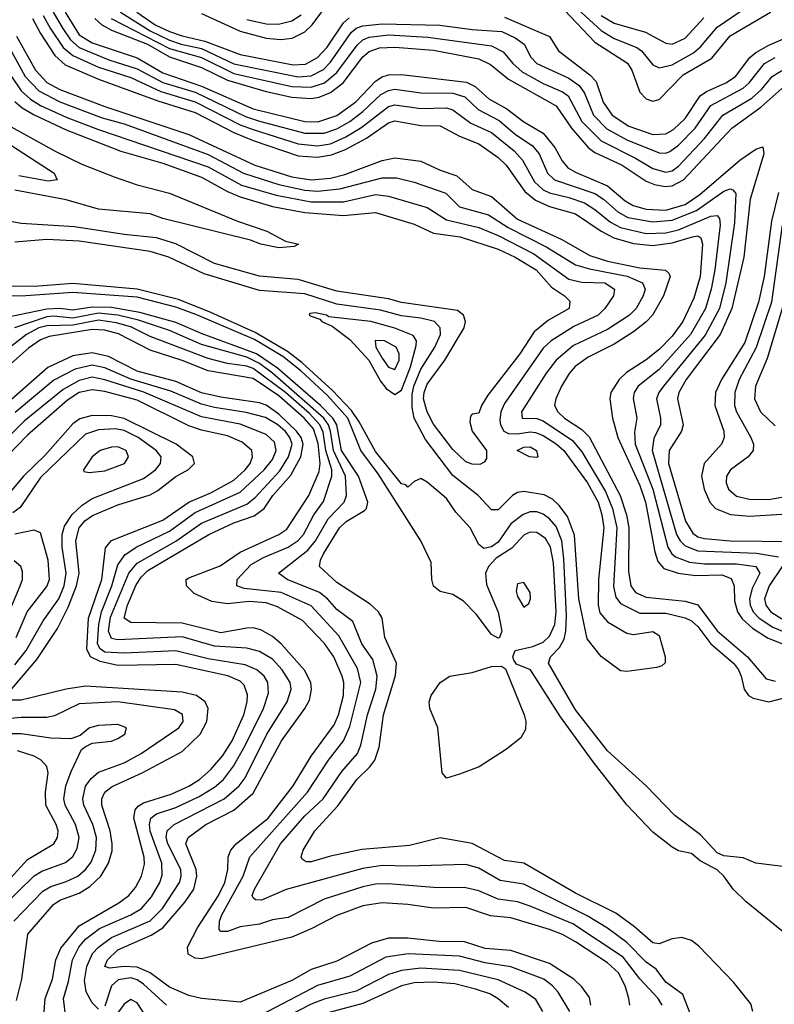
# Model space of a CAD drawing. Header units: inches. Extents: x 501365 to 657855, y 482276 to 547543.
# Tile 887 of 957: x 621465 to 623807, y 511712 to 514766. Entities that reach past the tile are written whole.
import ezdxf

# ---------------------------------------------------------------- set-up
doc = ezdxf.new("R2010")
doc.units = ezdxf.units.IN
doc.header["$MEASUREMENT"] = 0
doc.layers.add('A6521', color=7, linetype='Continuous')

msp = doc.modelspace()

# ---------------------------------------------------------------- linework, layer by layer
at = {"layer": 'A6521', "color": 5}
for points, elevation in [([(622030, 514785), (622150, 514730.4), (622230, 514709.3), (622275.3, 514704.7), (622311.3, 514708.7), (622350, 514728.9), (622373.5, 514750), (622430, 514827)], 3720), ([(622970, 514773.5), (623110, 514714.2), (623137.3, 514670), (623234.9, 514594.9), (623254.2, 514574.2), (623275.6, 514510), (623303.6, 514470), (623356, 514436), (623430, 514410.3), (623470, 514411.9), (623494.7, 514425.3), (623530, 514460.1), (623577.2, 514530), (623596.2, 514543.8), (623656.4, 514570), (623687.2, 514590), (623731.3, 514648.7), (623750, 514664.5), (623790, 514687.4), (623890, 514730.7), (623917.4, 514762.6), (623936.2, 514823.8)], 3680), ([(623198.3, 514798.3), (623270, 514732.5), (623310, 514708.3), (623380.4, 514680.4), (623394.5, 514670), (623430, 514626.2), (623450, 514616.4), (623490, 514626.4), (623556.8, 514663.2), (623578.3, 514681.7), (623630, 514743.2), (623756, 514830)], 3740), ([(621538.7, 514778.7), (621559.7, 514739.7), (621600.3, 514680.3), (621630, 514655.3), (621710, 514619.1), (621810, 514586.6), (621903.5, 514543.5), (622010, 514511.1), (622150, 514440.4), (622190, 514425.2), (622330, 514380.7), (622390, 514374.5), (622430, 514381.6), (622477.5, 514402.5), (622527.2, 514432.8), (622610, 514496.7), (622630, 514501.9), (622710, 514490.8), (622790, 514492.5), (622810, 514487.1), (622865.1, 514445.1), (622930, 514416.3), (622999.4, 514359.4), (623025.7, 514330), (623063.2, 514263.2), (623090, 514238.5), (623110, 514228.8), (623170, 514215), (623217.7, 514197.7), (623250, 514177.7), (623298.4, 514138.4), (623330, 514121.3), (623410, 514103.3), (623470, 514105.6), (623510, 514114.8), (623610, 514156.7), (623630, 514159.1), (623636.9, 514150), (623638.7, 514130), (623622.8, 513990), (623611.7, 513930), (623593.3, 513870), (623546.7, 513790), (623450, 513681), (623384.8, 513630), (623372, 513610), (623368.8, 513591.2), (623380.8, 513530), (623373.5, 513486.5), (623375, 513450), (623429.8, 513309.8), (623476.3, 513130), (623489.4, 513109.4), (623500.7, 513100.7), (623543.9, 513083.9), (623590, 513079), (623690, 513079), (623750.1, 513070), (623762.5, 513050), (623738.4, 513001.6), (623730.3, 512970), (623732.1, 512950), (623741.6, 512930), (623760.5, 512910), (623802.4, 512882.4), (623890, 512845.4)], 3540), ([(621569.7, 514790), (621598.9, 514738.9), (621623.4, 514703.4), (621650, 514680), (621741.6, 514641.6), (621830, 514614.1), (621910, 514571.1), (622010, 514540.9), (622166.1, 514466.1), (622210, 514451.2), (622350, 514414), (622410, 514414), (622450, 514427.8), (622489.6, 514450.4), (622530, 514481.2), (622586.3, 514533.7), (622610, 514546.8), (622630, 514550.3), (622710, 514539.5), (622810, 514538.1), (622847, 514527), (622887.9, 514487.9), (622953.6, 514453.6), (623004, 514410), (623056.2, 514376.2), (623077.8, 514350), (623103.2, 514290), (623124.6, 514270), (623250, 514227.5), (623277.1, 514210), (623321.1, 514170), (623352.7, 514152.7), (623430, 514139.2), (623490, 514144.3), (623565.3, 514174.7), (623650, 514234.1), (623670, 514242), (623678.7, 514238.7), (623687.5, 514227.5), (623683.8, 514136.2), (623657, 513950), (623637.2, 513870), (623592.4, 513787.6), (623463.5, 513630), (623448.9, 513610), (623441.7, 513590), (623454, 513530), (623453.5, 513510), (623433, 513467), (623428.6, 513430), (623503.7, 513170), (623514.8, 513150), (623530, 513134.6), (623570, 513119.1), (623751.9, 513111.9), (623820.6, 513100.6)], 3560), ([(621606.2, 514790), (621650, 514719.4), (621690, 514694.3), (621830, 514647.6), (621910, 514601), (622030, 514560.4), (622190, 514490.2), (622350, 514450.6), (622390.1, 514449.9), (622450, 514468.6), (622508.6, 514511.4), (622570, 514575.3), (622590, 514589.3), (622610, 514595.2), (622650, 514595.9), (622852.2, 514572.2), (622879, 514559), (622920.9, 514520.9), (622976.7, 514490), (623030, 514448.9), (623090, 514414), (623126.4, 514370), (623148.6, 514328.6), (623166.6, 514306.6), (623191.8, 514291.8), (623290, 514250.7), (623344.6, 514204.6), (623368.7, 514190), (623410, 514178.7), (623470, 514175), (623530, 514193.3), (623576, 514224), (623700.3, 514330), (623750, 514365), (623771.7, 514371.7), (623774.2, 514350), (623732, 514210), (623712.8, 514030), (623675.4, 513870), (623639.2, 513790), (623533.3, 513650), (623511.2, 513610), (623506.8, 513590), (623524.1, 513510), (623519.4, 513490), (623480.9, 513430), (623478.4, 513390), (623531.2, 513211.2), (623553.8, 513173.8), (623570, 513162.7), (623590, 513156.8), (623670, 513150), (623867.8, 513147.8)], 3580), ([(621778.7, 514790), (621870, 514732.1), (621930, 514702.7), (621966.6, 514690), (622030, 514676.7), (622130, 514629.1), (622330, 514589.4), (622370, 514591.8), (622408, 514612), (622430, 514634.2), (622494, 514726), (622510, 514739.6), (622530, 514747.6), (622590, 514753.6), (622769.6, 514749.7), (622870, 514735.8), (622961.5, 514730), (623002.8, 514710), (623031, 514690), (623051.7, 514650), (623070.5, 514630.5), (623170, 514584.5), (623201.7, 514561.7), (623218, 514538), (623246.2, 514470), (623287.8, 514427.8), (623350, 514393.6), (623450, 514353.3), (623470, 514352.6), (623482.5, 514357.5), (623510, 514376.6), (623561.9, 514430), (623610, 514499.6), (623710, 514553.6), (623729.5, 514570.5), (623776.7, 514630), (623810, 514649.3)], 3660), ([(621828.5, 514790), (621885.9, 514750), (621930.8, 514730), (621970, 514715.8), (622040, 514700), (622150, 514658), (622313.7, 514626.3), (622351.9, 514628.1), (622390, 514648.5), (622419.4, 514680.6), (622470, 514756.3), (622488, 514772)], 3680), ([(622170, 514766.3), (622230, 514753.1), (622268.1, 514751.9), (622310, 514763.1), (622338.7, 514781.3)], 3740), ([(623155.8, 514795.8), (623250, 514696.4), (623351.2, 514631.2), (623364.6, 514610), (623390, 514541.3), (623410, 514520.8), (623430, 514513), (623450, 514518.3), (623524.7, 514595.3), (623612.8, 514647.2), (623670, 514716), (623795.4, 514790)], 3720), ([(623270, 514779.6), (623310, 514754.9), (623407.3, 514727.3), (623470, 514692.9), (623490, 514690.1), (623530, 514708.6), (623588.3, 514771.7)], 3760), ([(621505.6, 514770), (621530, 514722.9), (621574.8, 514654.8), (621606.2, 514626.2), (621710, 514582.1), (621894.2, 514514.2), (622010, 514478.5), (622130, 514415.9), (622190, 514391.8), (622330, 514344.2), (622390, 514339.6), (622432.6, 514347.4), (622476.7, 514363.3), (622541.6, 514398.4), (622610, 514446.1), (622630, 514452.1), (622710, 514438.4), (622770, 514437.3), (622830, 514404.8), (622890, 514381.5), (622950, 514338.3), (622975, 514314.9), (623033.3, 514233.4), (623066.1, 514206.1), (623110, 514186.9), (623190, 514163.7), (623269.9, 514109.9), (623309.3, 514089.3), (623370, 514071.7), (623430, 514065.6), (623490, 514074.1), (623552.8, 514092.8), (623570, 514095.4), (623579.6, 514090), (623584.8, 514070), (623576.7, 513970), (623557.1, 513902.9), (623523.7, 513830), (623490, 513784.8), (623450, 513743.4), (623410, 513711.1), (623348.5, 513671.5), (623325.4, 513650), (623299.7, 513610), (623297, 513590), (623304.8, 513530), (623321.6, 513470), (623390, 513321.3), (623407.7, 513270), (623436, 513116), (623445.5, 513085.5), (623464.3, 513064.3), (623508.3, 513050), (623562.8, 513042.8), (623644.5, 513044.5), (623673.1, 513033.1), (623682.1, 513010), (623683.9, 512963.9), (623693.1, 512930), (623707.9, 512907.9), (623739.5, 512879.5), (623788, 512848), (623870, 512816)], 3520), ([(621698.4, 514770), (621720.5, 514750), (621750, 514733.7), (621861.8, 514690), (621930, 514650.6), (622030, 514617.4), (622110, 514578.8), (622230, 514543.4), (622310, 514526), (622370, 514521.6), (622394.6, 514525.4), (622430, 514540.1), (622469.3, 514570.7), (622530, 514650.6), (622550, 514667.6), (622581.5, 514678.5), (622630, 514680.6), (622750, 514671.2), (622890, 514644.5), (622926.7, 514626.7), (622981.8, 514581.8), (623130, 514498.7), (623177.3, 514430), (623229.9, 514369.9), (623250, 514353.8), (623334.8, 514314.8), (623410, 514265), (623434.9, 514254.9), (623468.6, 514248.6), (623490, 514250.5), (623525.6, 514270), (623675.8, 514430), (623765.5, 514494.5), (623830, 514552.7)], 3620), ([(621749.2, 514770), (621930, 514677), (622030, 514648.8), (622130, 514599.6), (622310, 514559.1), (622370, 514557), (622410.9, 514570), (622450, 514602.7), (622512.4, 514687.6), (622530, 514703.7), (622550, 514712.2), (622610, 514719), (622732.2, 514712.2), (622930, 514685.1), (622966, 514666), (622995.6, 514630), (623024.6, 514604.6), (623090, 514568.6), (623150, 514542.9), (623167.2, 514530), (623210.3, 514450), (623270, 514390.6), (623376.7, 514336.7), (623430, 514304.2), (623470, 514292.9), (623490, 514297.5), (623510, 514311.4), (623590, 514397.5), (623647.4, 514470), (623737.2, 514522.8), (623767.9, 514550), (623800.9, 514590), (623830, 514609)], 3640), ([(621421.5, 514701.5), (621482.6, 514590), (621525.1, 514545.1), (621590, 514511.4), (621721.5, 514461.5), (621790, 514443.6), (622050, 514347.6), (622160.1, 514290), (622270, 514254.6), (622350, 514237.6), (622390, 514234.5), (622458.6, 514241.4), (622590, 514275.9), (622635.2, 514275.2), (622690, 514262.2), (622787.7, 514227.7), (622830, 514185.3), (622920.6, 514160.6), (622981.3, 514121.3), (623101.1, 514061.1), (623190, 514005.9), (623233.2, 513993.2), (623350.9, 513970.9), (623397.8, 513950), (623406.5, 513930), (623400.1, 513910), (623378.8, 513870), (623358.2, 513850), (623290, 513804.9), (623184.3, 513755.7), (623129.7, 513710), (623099.1, 513670), (623022.8, 513550), (623024.7, 513530), (623070, 513529.3), (623090, 513521.9), (623180.8, 513460.8), (623210, 513426), (623283.3, 513303.3), (623305.2, 513250), (623318.6, 513190), (623308.5, 513008.5), (623314.9, 512974.9), (623330, 512955.7), (623390, 512925.8), (623470, 512926), (623530, 512911.2), (623550, 512901.9), (623570, 512883.8), (623610.4, 512830), (623681, 512770), (623696.3, 512750), (623704.5, 512730), (623713.2, 512690), (623727.5, 512670), (623741.4, 512661.4), (623790, 512650.4), (623850, 512665.8)], 3460), ([(621455.1, 514715.1), (621514.9, 514610), (621550, 514571.7), (621590, 514549.7), (621730, 514497), (621990, 514410.2), (622195.3, 514315.3), (622310, 514279.3), (622370, 514269.9), (622430, 514275.1), (622474.2, 514285.8), (622590, 514329.5), (622630, 514337.9), (622710, 514327.2), (622770, 514299.1), (622822, 514282), (622870, 514239.5), (622930, 514217.6), (623010, 514148), (623145.3, 514085.3), (623235, 514035.1), (623290, 514017.5), (623390, 513996.8), (623469.7, 513989.7), (623480, 513980), (623483.8, 513970), (623462.9, 513910), (623429.2, 513850), (623410, 513829), (623370, 513797.8), (623310, 513760.2), (623230, 513719.8), (623189.6, 513690.4), (623170.8, 513669.2), (623147, 513630), (623129.2, 513590), (623125.4, 513570), (623135, 513550), (623156.5, 513530), (623210, 513495.1), (623232.2, 513472.2), (623329.1, 513290), (623348.7, 513230), (623355.7, 513190), (623354.4, 513054.4), (623361.4, 513010), (623376.6, 512990), (623410, 512974.9), (623530, 512962.6), (623570, 512951.4), (623630.3, 512870.3), (623724.1, 512790), (623781.9, 512721.9), (623810, 512714.1)], 3480), ([(621411.6, 514631.6), (621470, 514545.4), (621499.2, 514519.2), (621530, 514500.4), (621610, 514463.6), (621707.1, 514427.1), (622050, 514309.6), (622153.3, 514253.3), (622261.5, 514221.5), (622370, 514201), (622470, 514201), (622570, 514224.1), (622610, 514218.8), (622730, 514183.2), (622790, 514145), (622890, 514121.9), (622950, 514096.5), (623060.5, 514040.5), (623170, 513961.8), (623210, 513952.5), (623281.6, 513950), (623310.8, 513930.8), (623308.5, 513910), (623280.8, 513870), (623260.9, 513850), (623185.2, 513814.8), (623114.2, 513770), (623090, 513747.4), (622970, 513575.6), (622958.5, 513550), (622955.7, 513524.3), (622957.3, 513510), (622968.3, 513490), (622982.8, 513482.8), (623010, 513481.5), (623050, 513488.3), (623065.8, 513485.8), (623090, 513476.9), (623130, 513450.7), (623153.6, 513430), (623227.1, 513330), (623260.1, 513270), (623272.4, 513230), (623277.8, 513190), (623261.4, 513030), (623261, 512950), (623266.2, 512926.2), (623290, 512898.8), (623350, 512863.5), (623370, 512859.2), (623430, 512869.1), (623450, 512856.5), (623468.5, 512790), (623468.1, 512771.9), (623458, 512762), (623442.6, 512757.4), (623350, 512744.5), (623330, 512746.6), (623270, 512790.9), (623226, 512846), (623200.9, 512970), (623187.1, 513167.1), (623165.8, 513225.8), (623139.8, 513259.8), (623118.6, 513278.6), (623093, 513293), (623030, 513303.2), (623010, 513299.4), (622995, 513290), (622950, 513246), (622930, 513245.7), (622888.2, 513290), (622810, 513352.7), (622724.6, 513464.6), (622690, 513530), (622683.7, 513563.7), (622683.3, 513603.3), (622688.2, 513630), (622710, 513682.3), (622753.5, 513750), (622770.8, 513790), (622770.5, 513810.5), (622752.3, 513830), (622710, 513840.9), (622650, 513848.2), (622585.1, 513865.1), (622450, 513883.8), (622350, 513916), (622210, 513926.3), (622037.5, 513977.5), (621928.4, 514030), (621870, 514046.9), (621650, 514079.1), (621550, 514084.8), (621450, 514075.8)], 3440), ([(621450, 514512.8), (621473.1, 514493.1), (621510, 514471), (621610, 514424.5), (621778.8, 514358.8), (621910, 514321.6), (622030, 514278.2), (622110, 514233.1), (622150, 514216.3), (622250, 514187.1), (622350, 514167.7), (622470, 514158.6), (622570, 514168.1), (622690, 514132.3), (622750, 514104.2), (622832.7, 514092.7), (622950, 514054.4), (623002.8, 514030), (623067.8, 513990), (623116.1, 513936.1), (623156, 513910), (623173.1, 513893.1), (623170.5, 513870), (623106.2, 513833.8), (623062.1, 513797.9), (623017.4, 513730), (622918.4, 513601.6), (622898.6, 513570), (622890, 513546), (622870, 513542.7), (622863.9, 513536.1), (622862.5, 513517.5), (622869.4, 513490), (622913.8, 513430), (622914.4, 513405.6), (622906.6, 513393.4), (622893.1, 513386.9), (622870, 513387.2), (622850, 513395), (622810, 513433.6), (622750, 513512), (622729.7, 513550), (622718.8, 513590), (622720.2, 513610), (622730, 513635.3), (622784.3, 513710), (622845.2, 513810), (622849.2, 513830), (622843, 513850), (622824.5, 513864.5), (622650, 513889), (622610, 513900.6), (622450, 513923.8), (622330, 513960.5), (622210, 513970.4), (622070, 514010.2), (621950, 514071.4), (621890, 514089.6), (621790, 514099.8), (621635.9, 514124.1), (621470, 514133.8), (621367.6, 514152.4)], 3420), ([(621408.9, 514450), (621577.8, 514357.8), (621658.3, 514318.3), (621758.3, 514278.3), (621830, 514254.2), (621930, 514228.6), (622141, 514141), (622232.4, 514110), (622290, 514079.1), (622330.8, 514070), (622317.2, 514062.8), (622270, 514059), (622213.3, 514070), (622182, 514082), (621910, 514149.6), (621870, 514164.1), (621710, 514178.1), (621610, 514207.4), (621450, 514237.4)], 3380), ([(621401.1, 514401.1), (621572.8, 514290), (621581.6, 514270), (621554.3, 514265.6), (621462.3, 514282.3)], 3360), ([(623820.4, 514230), (623798.6, 514141.4), (623776.1, 513970), (623757.6, 513890), (623715.4, 513764.6), (623643.3, 513650), (623624.6, 513610), (623622.5, 513570), (623650.1, 513490), (623651.3, 513470), (623643.7, 513450), (623589.7, 513390), (623580.9, 513350), (623589.3, 513310), (623607.2, 513270), (623624.8, 513250), (623671.4, 513231.4), (623730, 513226.7), (623830, 513232.3)], 3620), ([(623831.6, 514128.4), (623798, 513890), (623751, 513749), (623698.5, 513650), (623684.4, 513610), (623683.9, 513570), (623690, 513550.1), (623734.7, 513470), (623742.2, 513450), (623741.4, 513430), (623725.7, 513410), (623671.6, 513370), (623658.9, 513350), (623657.5, 513330), (623664.8, 513310), (623690, 513288.5), (623730, 513279.1), (623790, 513278.1), (623858.5, 513290)], 3640), ([(623874.6, 512134.6), (623750, 512149.9), (623710, 512166.9), (623650, 512172.8), (623630, 512182.2), (623578.4, 512238.4), (623498, 512298), (623410, 512389.9), (623290, 512498.9), (623190, 512626.1), (623106.2, 512770), (623112.5, 512790), (623140.8, 512819.2), (623154.9, 512845.1), (623160.5, 512870), (623162.2, 512917.8), (623154.4, 513094.4), (623147.8, 513150), (623130, 513193.8), (623110, 513217.9), (623090, 513233), (623070, 513239.8), (623050, 513239.6), (623028, 513232), (622990, 513202.3), (622950, 513145.9), (622930, 513130.9), (622905.9, 513125.9), (622890, 513138.5), (622863.4, 513190), (622819, 513239), (622790, 513280.7), (622730, 513332.1), (622710, 513342.9), (622690, 513334), (622670, 513316.2), (622663.5, 513323.5), (622650, 513326.6), (622570, 513427.1), (622519.3, 513519.3), (622494.6, 513554.5), (622436.5, 513616.5), (622341.6, 513701.6), (622296.9, 513736.9), (622196.5, 513796.5), (622058.5, 513858.5), (621957.9, 513897.9), (621830, 513930.5), (621630, 513948.4), (621510, 513938.9), (621370, 513940.7)], 3460), ([(623880.4, 511900.4), (623720.2, 512030), (623679, 512070), (623650.5, 512110), (623630, 512129.4), (623577, 512157), (623550, 512179.8), (623510, 512188.5), (623490, 512199.6), (623430, 512246.1), (623350, 512331.1), (623244.6, 512464.6), (623143.5, 512603.5), (623050.3, 512750), (623007.3, 512767.3), (622999.3, 512779.3), (622995.4, 512790), (623002.7, 512810), (623058.1, 512821.9), (623090, 512835.5), (623110, 512854.3), (623126, 512890), (623130.3, 512930), (623122, 513082), (623112.9, 513130), (623097.5, 513157.5), (623070, 513176.2), (623050, 513176.5), (623031.3, 513168.7), (622992.9, 513127.1), (622944, 513096), (622919.8, 513070), (622911.4, 513050), (622914, 513014), (622950, 512928.2), (622962, 512870), (622954.8, 512850), (622950, 512847.6), (622930, 512859.8), (622882.4, 512922.4), (622843.1, 512963.1), (622810, 512983.7), (622770, 512993.1), (622750, 513009.2), (622744.4, 513030), (622742.4, 513082.4), (622709.9, 513150.1), (622578, 513358), (622524.5, 513430), (622484.2, 513530), (622420.7, 513600.7), (622337.6, 513677.6), (622281.8, 513721.8), (622194.1, 513774.1), (622011.9, 513851.9), (621950, 513874.3), (621830, 513906), (621630, 513919.6), (621470, 513908.9), (621390, 513910.6)], 3480), ([(623740.1, 511690), (623734, 511714), (623680.6, 511780.6), (623573, 511893), (623550, 511910.3), (623519.7, 511919.7), (623490, 511915.7), (623450, 511900.2), (623430, 511903.4), (623373, 511953), (623315.3, 511995.3), (623190, 512057), (623030, 512149.9), (622970, 512158.7), (622870, 512211.6), (622770, 512228.7), (622675.2, 512204.8), (622527, 512193), (622430, 512172.2), (622370, 512154.2), (622353.9, 512153.9), (622342.5, 512162.5), (622339.4, 512170), (622344.7, 512190), (622381.3, 512250), (622452.5, 512327.5), (622512, 512410), (622551.6, 512448.4), (622567.4, 512470), (622581.4, 512510), (622594.4, 512610), (622631.9, 512731.9), (622634.5, 512770), (622598.9, 512850), (622590.3, 512910), (622578.8, 512930), (622553.2, 512953.2), (622450, 513020.7), (622395.6, 513070), (622398.7, 513090), (622408.3, 513110), (622458.3, 513190), (622478.1, 513210), (622535.6, 513244.4), (622541.5, 513250), (622545.7, 513270), (622517.3, 513350), (622464.4, 513430), (622449.5, 513510), (622437.3, 513530), (622399.1, 513570), (622265.8, 513685.8), (622199.9, 513730), (622031.6, 513791.6), (621950, 513826.7), (621837.8, 513857.8), (621750, 513873.2), (621690, 513875), (621630, 513865), (621590, 513870), (621550, 513868.1), (621430, 513843.7)], 3520), ([(623835.7, 513884.3), (623784.5, 513715.5), (623748.5, 513630), (623745.7, 513590), (623764.3, 513550), (623810, 513506.1)], 3660), ([(623458.9, 511710), (623446.9, 511730), (623390, 511791.9), (623338.4, 511858.4), (623181.5, 511961.5), (623050, 512017.2), (623009.7, 512029.7), (622950, 512038.6), (622890, 512064.3), (622850, 512074), (622750, 512074.3), (622610, 512085.8), (622570, 512084.7), (622530, 512076.6), (622410, 512038.9), (622298.7, 511981.3), (622250, 511974.1), (622210, 511961.3), (622150, 511953.1), (622110, 511938.5), (622090, 511938), (622084.3, 511944.3), (622085, 511970), (622092.6, 511990), (622158.4, 512110), (622179.9, 512170), (622358.9, 512370), (622424.1, 512470), (622470.6, 512530), (622490, 512574.2), (622524.2, 512710), (622513.7, 512753.7), (622455.3, 512855.3), (622370, 512948), (622277.1, 512990), (622162.5, 513002.5), (622139.4, 513010), (622140.4, 513030), (622183.8, 513076.1), (622221.7, 513098.2), (622298.8, 513130), (622330, 513150.4), (622346.2, 513170), (622378.1, 513230), (622407.8, 513272.2), (622434.3, 513350), (622434.1, 513370), (622415.1, 513430), (622407.1, 513487.1), (622396.4, 513510), (622364.8, 513544.8), (622289.8, 513609.8), (622190, 513684.2), (622170, 513691.7), (622110, 513700.2), (622050, 513715.5), (621870, 513783.8), (621812.4, 513812.4), (621766.1, 513826.1), (621710, 513833.8), (621630, 513818.4), (621550, 513816.9), (621524.6, 513810), (621486.4, 513790), (621350, 513684.7)], 3560), ([(623551.7, 511670), (623522.9, 511743), (623470, 511780.7), (623441, 511821), (623410, 511843.3), (623350, 511904.2), (623290, 511948.1), (623226.6, 511986.6), (623030, 512084.6), (622956.5, 512096.5), (622890, 512135), (622850, 512146.5), (622670, 512140.8), (622590, 512143), (622530, 512133.9), (622292, 512068), (622215.6, 512035.6), (622196.9, 512036.9), (622190, 512042.2), (622187.1, 512050), (622193.7, 512070), (622274.5, 512210), (622350, 512296.5), (622406.9, 512350), (622465.1, 512434.9), (622513.3, 512490), (622524.4, 512515.6), (622544.9, 512610), (622570.2, 512690), (622574.7, 512730), (622561.8, 512781.8), (622527.3, 512830), (622499.3, 512899.3), (622450, 512937.3), (622420.7, 512970), (622395.3, 512990), (622295.8, 513030), (622268.1, 513050), (622359.4, 513120.6), (622383, 513150), (622422.4, 513217.6), (622472.3, 513270), (622479.3, 513290), (622476.3, 513350), (622438.8, 513430), (622430.3, 513490.3), (622423.7, 513510), (622409.4, 513530), (622250, 513670), (622210, 513699.8), (622170, 513719.6), (622030, 513758.9), (621930, 513802.3), (621834.2, 513834.2), (621770, 513850), (621710, 513855.9), (621630, 513840.8), (621570, 513846.4), (621550, 513844.2), (621449.2, 513810.8)], 3540), ([(623359.1, 511710), (623356.2, 511730), (623344.6, 511770), (623323.3, 511810), (623290, 511841.3), (623190, 511906), (623150, 511928.9), (623110, 511944.2), (622990, 511980.4), (622926.8, 511986.8), (622850, 512012.2), (622750, 512010.2), (622670, 512022.3), (622590, 512027.6), (622530, 512017.7), (622450, 511988.3), (622372.5, 511947.5), (622310, 511920.7), (622030, 511853.5), (622010, 511855.1), (621987.8, 511867.8), (621986.2, 511890), (622016.8, 511950), (622082.5, 512050), (622101.9, 512090), (622111.3, 512130), (622112.3, 512170), (622120.5, 512190), (622137, 512210), (622236.5, 512290), (622314.4, 512390), (622370, 512481.9), (622441.2, 512578.8), (622455, 512610), (622470.2, 512670.2), (622471, 512710), (622466.3, 512730), (622440.2, 512790), (622411.2, 512831.2), (622343.2, 512903.2), (622265.3, 512945.3), (622230, 512957.4), (622177.8, 512962.2), (622110, 512954.8), (622061.7, 512961.7), (622006.5, 512986.5), (621982.8, 513010), (621981.7, 513030), (621990, 513035.5), (622087.3, 513072.7), (622150, 513115.1), (622270, 513169), (622294.3, 513185.7), (622363, 513290), (622395.2, 513364.8), (622397.6, 513390), (622391.4, 513451.4), (622377, 513497), (622348.5, 513530), (622270, 513599.8), (622190, 513653.2), (622050, 513676.6), (621970, 513709.2), (621870, 513741.3), (621772.1, 513792.1), (621730, 513803.3), (621690, 513805.7), (621556.8, 513783.2), (621530, 513772.9), (621492.9, 513747.1), (621390, 513657.1)], 3580), ([(623237.3, 511710), (623233.2, 511733.2), (623210, 511766.3), (623185.4, 511790), (623110, 511838.5), (622990, 511879.3), (622910, 511885.6), (622845.8, 511905.8), (622767.1, 511907.1), (622670, 511917.9), (622610, 511917.5), (622557.5, 511902.5), (622450, 511846.7), (622370, 511820.7), (622310, 511786.6), (622150, 511718.9), (622030, 511730.7), (621990, 511739.6), (621930, 511766), (621870.4, 511810.4), (621830, 511828), (621790, 511830), (621744.5, 511824.5), (621729.9, 511829.9), (621737.6, 511850), (621770, 511881.1), (621873.1, 511926.9), (621910, 511949.8), (621979.4, 512030), (622005.4, 512070), (622015.4, 512110), (622013, 512130), (621980.9, 512210), (621988.2, 512230), (622042.9, 512270), (622130, 512314.7), (622190, 512366.9), (622277.8, 512530), (622350.6, 512630), (622364.4, 512655.6), (622371, 512689), (622368.4, 512710), (622349.2, 512749.2), (622277.1, 512830), (622250, 512852.9), (622214.2, 512874.2), (622190, 512879.8), (622170, 512878.9), (622090, 512864.7), (621970, 512894.8), (621810, 512896.8), (621789.4, 512910), (621799.7, 512950), (621826.9, 513013.1), (621842.5, 513037.6), (621862.6, 513057.4), (622052.2, 513170), (622130, 513205.4), (622193.1, 513226.9), (622224.5, 513250), (622250.8, 513290), (622306.5, 513353.5), (622337.7, 513410), (622345.1, 513450), (622338.5, 513470), (622324.6, 513490), (622270, 513542.9), (622230, 513570.5), (622210, 513578.3), (622090, 513595.6), (622030, 513609.3), (621950, 513643.9), (621830, 513676.5), (621741.5, 513721.5), (621690, 513733.4), (621630, 513723.8), (621552.6, 513687.4), (621370, 513527.1)], 3620), ([(621710, 511697.2), (621690, 511717.1), (621671.4, 511751.4), (621666.6, 511786.6), (621673.5, 511830), (621691.7, 511870), (621710.3, 511890), (621750, 511919.8), (621870, 511970.9), (621908.5, 512010), (621961.5, 512090), (621966.8, 512110), (621965.7, 512130), (621925.1, 512210), (621919.8, 512230), (621922.7, 512250), (621944.6, 512270), (622099.7, 512350), (622146.7, 512390), (622164.7, 512415.3), (622232.4, 512550), (622295.3, 512650), (622307.9, 512690), (622304.8, 512710), (622280.1, 512750), (622250, 512782.4), (622210, 512806.9), (622170, 512816.7), (622070, 512823.1), (621970, 512852.6), (621770, 512843.3), (621750, 512847), (621741.3, 512870), (621747.4, 512912.6), (621803.7, 513050), (621830, 513080.7), (621950, 513149), (622030, 513204.7), (622170, 513263.7), (622195.9, 513284.1), (622272.8, 513367.2), (622299.6, 513410), (622310.7, 513450), (622304, 513470), (622290, 513489.1), (622266.4, 513510), (622227.8, 513532.2), (622168.3, 513548.3), (622070, 513563.2), (622030, 513573.7), (621934.4, 513614.4), (621810, 513650.9), (621730, 513686.6), (621690, 513694.8), (621637.4, 513682.6), (621571.8, 513648.2), (621451.9, 513548.1)], 3640), ([(621609.1, 511670), (621601.3, 511730), (621616.9, 511783.1), (621629.2, 511850), (621649.2, 511890), (621670, 511914), (621712.7, 511947.3), (621810, 511990.1), (621843.4, 512010), (621874.1, 512045.9), (621899.9, 512090), (621907.2, 512112.8), (621906.1, 512150), (621870.2, 512249.8), (621867.8, 512270), (621872, 512290), (621890, 512303.2), (621950, 512322.3), (622022.8, 512357.2), (622070, 512386.3), (622098, 512410), (622129.3, 512450.7), (622165.4, 512514.6), (622222.4, 512630), (622237.3, 512677.3), (622235.1, 512710), (622223.8, 512730), (622201.3, 512750), (622164.8, 512764.8), (622050, 512783.6), (621950, 512809.1), (621790, 512801), (621730, 512804.4), (621714.9, 512814.9), (621706.4, 512830), (621710.7, 512890), (621719.1, 512930), (621750.9, 513010), (621770, 513075.3), (621792.3, 513107.7), (621829.1, 513130.9), (621930, 513179.8), (622010, 513238), (622150, 513301.3), (622223.6, 513370), (622250, 513402.4), (622261.4, 513430), (622256.1, 513456.1), (622230, 513479.5), (622150, 513511.2), (622030, 513534.6), (621850.8, 513610.8), (621730, 513649.1), (621690, 513657.1), (621650, 513647.4), (621600.6, 513619.4), (621479, 513521), (621390, 513433.1)], 3660), ([(621538.6, 511650), (621544, 511730), (621567.6, 511790), (621577.8, 511850), (621593.2, 511886.8), (621650, 511955.9), (621773.2, 512026.8), (621804.5, 512050), (621825.2, 512074.8), (621843.4, 512110), (621852.5, 512147.5), (621851.6, 512168.4), (621820, 512290), (621824.1, 512315.9), (621832.7, 512327.3), (621850, 512337.2), (621935.6, 512364.4), (621990, 512389), (622022.9, 512410), (622058.9, 512441.1), (622096, 512484), (622124.8, 512530), (622160.6, 512610), (622171.7, 512650), (622172.5, 512672.5), (622161.8, 512701.8), (622150, 512714.3), (622111.6, 512731.6), (621950, 512766.7), (621770, 512762.8), (621715.1, 512775.1), (621684.7, 512790), (621673.6, 512813.6), (621679.2, 512910), (621720.4, 513030), (621731.8, 513128.2), (621750, 513151.4), (621910, 513213.6), (621990.3, 513269.7), (622060.2, 513300.2), (622130, 513338.4), (622164.8, 513370), (622180.3, 513390), (622188.3, 513410), (622185.3, 513430), (622155.9, 513455.9), (622110, 513475.9), (622030, 513493.2), (621990, 513507), (621830, 513586.5), (621730, 513613.3), (621690, 513618.2), (621650, 513610), (621613.7, 513586.3), (621490, 513478), (621424.7, 513410)], 3680), ([(621423, 512670), (621518.3, 512781.8), (621582.5, 512877.5), (621615.7, 512944.3), (621641.6, 513010), (621650, 513050), (621639.3, 513150), (621649.7, 513190.3), (621668, 513212), (621691.3, 513228.7), (621770, 513261.1), (621870, 513292.8), (621894.3, 513305.7), (621950, 513348.9), (621989.4, 513370.6), (622007.8, 513390), (622002.5, 513410), (621950.7, 513450), (621790, 513529.3), (621750, 513537.2), (621690, 513538.3), (621652.1, 513527.9), (621630, 513512.3), (621544.6, 513415.4), (621477, 513350), (621430, 513293.3)], 3720), ([(621450, 512765.1), (621485.4, 512810), (621537.8, 512902.2), (621587.4, 512970), (621603.4, 513010), (621609.5, 513050), (621597.7, 513130), (621597.2, 513170), (621604.5, 513195.5), (621628.7, 513231.3), (621659.1, 513260.9), (621690, 513281.4), (621850, 513342.9), (621886.6, 513370), (621902.9, 513390), (621904.6, 513410), (621888.7, 513430), (621833.4, 513470), (621790, 513492.3), (621763.2, 513496.8), (621710, 513494), (621670, 513480.4), (621530, 513345.8), (621467, 513253), (621443.7, 513236.3)], 3740), ([(621454.5, 512850), (621488.7, 512930), (621550, 513008.3), (621557.5, 513030), (621553.4, 513090), (621530, 513174.5), (621510, 513183), (621450, 513171)], 3760), ([(621407.8, 512870), (621466.9, 513010), (621473.7, 513030), (621474.5, 513054.5), (621469.2, 513070), (621448.2, 513088.2)], 3780), ([(623831.6, 513070), (623791, 513010), (623776.6, 512970), (623780.7, 512950), (623796.3, 512930), (623830, 512907.9)], 3560), ([(621455.3, 511724.7), (621472.5, 511790), (621490.6, 511930), (621570, 512022.2), (621590, 512034.9), (621650, 512057.5), (621682.6, 512077.4), (621716.8, 512110), (621741.3, 512150), (621751.9, 512188.1), (621752.5, 512210), (621746.1, 512250), (621720.2, 512330), (621720.3, 512350), (621729.6, 512370), (621752.6, 512387.4), (621845, 512430), (621970, 512496.7), (622025.4, 512550), (622046.5, 512590), (622050.3, 512630), (622041.2, 512650), (622013.6, 512670), (621970, 512680.9), (621670, 512699.4), (621609.8, 512690.2), (621470, 512655.9), (621435.4, 512655.4)], 3720), ([(621447.3, 511970), (621537.1, 512062.9), (621561.8, 512078.2), (621610, 512093), (621646, 512110), (621669.6, 512130), (621686.8, 512153.2), (621701.3, 512190), (621703.4, 512230), (621692.6, 512270), (621664.5, 512330), (621661.1, 512350), (621670, 512388.6), (621686.8, 512413.2), (621710, 512432), (621790, 512461.4), (621842.7, 512490), (621958.9, 512570), (621972.9, 512590), (621970.9, 512610.9), (621945.7, 512625.7), (621770, 512650.6), (621650, 512644.2), (621573.4, 512606.6), (621550, 512601.7), (621470, 512602), (621370, 512593)], 3740), ([(621410, 512013), (621510, 512111.1), (621534.4, 512125.6), (621607.5, 512152.5), (621630, 512171.2), (621644.2, 512195.8), (621650.2, 512230.2), (621638.8, 512270), (621606.8, 512330), (621602.5, 512350), (621608.5, 512390), (621625.4, 512434.6), (621657.7, 512502.3), (621668.6, 512511.4), (621690, 512522), (621750, 512529), (621770, 512536.9), (621791.9, 512550), (621796.9, 512570), (621770, 512579.8), (621710, 512577.2), (621682, 512570), (621653.4, 512546.6), (621624, 512536), (621562.1, 512537.8), (621470, 512551.2), (621430, 512551.4)], 3760), ([(621417.7, 512082.3), (621490, 512161.7), (621570.9, 512210), (621583.1, 512230), (621584.4, 512250), (621578.4, 512270), (621546.7, 512330), (621545.1, 512370), (621553.6, 512430), (621549.6, 512449.6), (621531.7, 512470), (621510, 512481.9), (621458.4, 512498.4)], 3780), ([(623172.5, 511690), (623136.9, 511750), (623119, 511770), (623091.5, 511790), (622989.1, 511829.1), (622910, 511841.4), (622830, 511862.1), (622671.4, 511868.6), (622601.9, 511858.1), (622490, 511799.9), (622390, 511771.1), (622170, 511656.3)], 3640), ([(623089.1, 511690), (623066.8, 511726.8), (623034.1, 511750), (622950, 511788.3), (622830, 511817.7), (622710, 511824), (622650, 511816.8), (622610, 511805), (622510, 511752.9), (622410, 511728.1), (622370, 511712.7), (622222.9, 511637)], 3660), ([(621921, 511710), (621850, 511774.7), (621830, 511788.2), (621810, 511794.3), (621771.5, 511788.5), (621750.1, 511770), (621730, 511707.1)], 3640), ([(622982, 511702), (622949.8, 511729.8), (622924.4, 511744.4), (622879.7, 511759.7), (622816.1, 511776.1), (622750, 511781.1), (622690, 511778.6), (622650, 511769.7), (622530, 511714.9), (622410, 511683)], 3680), ([(621887.7, 511627.7), (621830, 511717), (621810, 511727.7), (621790, 511713), (621763.1, 511676.9)], 3660)]:
    msp.add_lwpolyline(points, dxfattribs=dict(at, elevation=elevation))
for points, elevation in [([(622383.5, 513856.5), (622365.5, 513854.5), (622364.1, 513850), (622370, 513846.4), (622397, 513837), (622402.6, 513830), (622435.5, 513815.5), (622490, 513774.7), (622549, 513710), (622584.9, 513644.9), (622602.7, 513622.7), (622630, 513603.6), (622650, 513617.2), (622678, 513690), (622696.1, 513756.1), (622697.3, 513770), (622686.7, 513786.7), (622629.6, 513809.6), (622554.6, 513830), (622424.7, 513844.7), (622417.6, 513850)], 3460), ([(622568.6, 513771.4), (622570.6, 513750), (622590, 513716.3), (622610, 513688.2), (622630, 513681.1), (622642.6, 513710), (622643.3, 513730), (622633.4, 513750), (622597.4, 513770)], 3480), ([(621770, 513440.9), (621750, 513440.8), (621714.7, 513430), (621690.2, 513410), (621663.6, 513370), (621664.5, 513364.5), (621681.4, 513361.4), (621730, 513367.2), (621790.6, 513390), (621803.4, 513410), (621796.3, 513430)], 3760), ([(623070, 513408.1), (623047, 513410), (623009, 513430), (623030, 513440.2), (623050, 513440.9), (623068.9, 513430), (623073.7, 513410)], 3420), ([(623030, 513020.7), (623010, 513016.5), (623005.9, 512994.1), (623010, 512977.1), (623030, 512944.2), (623045, 512955), (623050.2, 512970), (623049.9, 512990)], 3520), ([(622790, 512413.7), (622776.4, 512430), (622763.2, 512570), (622737.9, 512630), (622736.1, 512650), (622741.9, 512670), (622769.9, 512710), (622799.8, 512730), (622870, 512741.8), (622930, 512760.5), (622960.7, 512760.7), (622972.6, 512752.6), (623030.6, 512610.6), (623036.2, 512590), (623035, 512565), (623020.8, 512539.2), (622976.5, 512503.5), (622891, 512449), (622830, 512425.8)], 3480)]:
    msp.add_lwpolyline(points, close=True, dxfattribs=dict(at, elevation=elevation))

doc.saveas('drawing.dxf')
